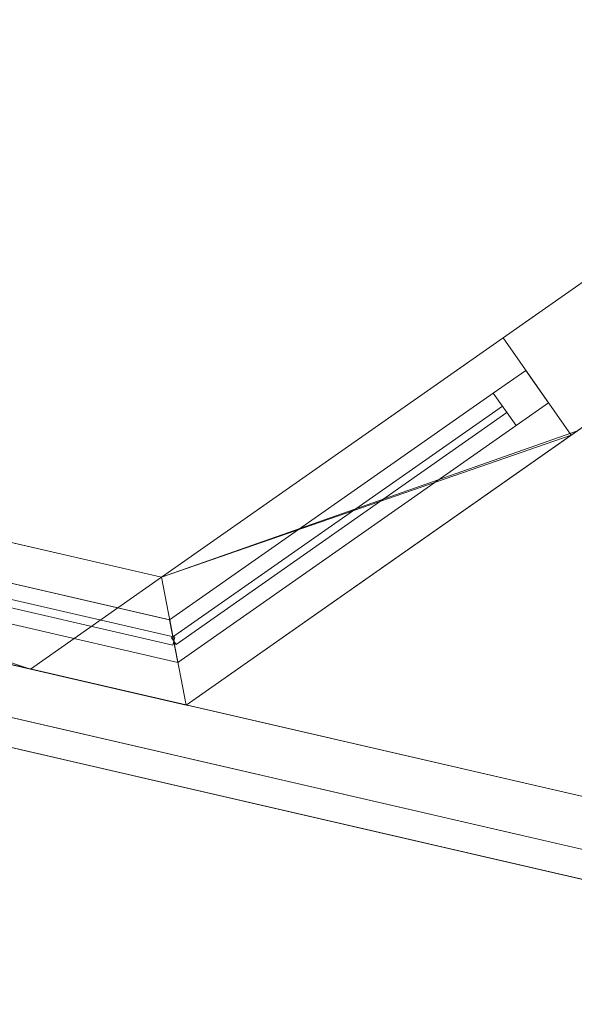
# Model space of a CAD drawing. Header units: millimetres. Extents: x -430348 to -225823, y -86243 to 5084.
# Tile 729 of 1056: x -342963 to -342263, y -65597 to -64355. Entities that reach past the tile are written whole.
import ezdxf

# ---------------------------------------------------------------- set-up
doc = ezdxf.new("R2010")
doc.units = ezdxf.units.MM
for name, color, linetype, lineweight in [('A-GLAZ-CURT', 52, 'Continuous', 9), ('A-GLAZ-CWMG', 51, 'Continuous', 9), ('A-ROOF', 132, 'Continuous', 9), ('A-WALL', 113, 'Continuous', 9)]:
    doc.layers.add(name, color=color, linetype=linetype, lineweight=lineweight)

# ---------------------------------------------------------------- blocks, each defined once
blk = doc.blocks.new('System Panel - Glazed-1638142-_3D_ Copy 1')
at = {"layer": 'A-GLAZ-CURT', "transparency": 33554471}
mesh = blk.add_polyface(dxfattribs=at)
corners = [(-255, 5), (-255, 5, 575), (255, 5, 575), (255, 5)]
mesh.append_faces([[corners[k] for k in face] for face in [(2, 3, 0, 1)]])
mesh = blk.add_polyface(dxfattribs=at)
corners = [(255, -5), (-255, -5), (-255, 5), (255, 5)]
mesh.append_faces([[corners[k] for k in face] for face in [(3, 0, 1, 2)]])
mesh = blk.add_polyface(dxfattribs=at)
corners = [(-255, -5, 575), (255, -5, 575), (255, 5, 575), (-255, 5, 575)]
mesh.append_faces([[corners[k] for k in face] for face in [(3, 0, 1, 2)]])
mesh = blk.add_polyface(dxfattribs=at)
corners = [(-255, -5), (-255, -5, 575), (-255, 5, 575), (-255, 5)]
mesh.append_faces([[corners[k] for k in face] for face in [(0, 1, 2, 3)]])
mesh = blk.add_polyface(dxfattribs=at)
corners = [(255, -5, 575), (255, -5), (255, 5), (255, 5, 575)]
mesh.append_faces([[corners[k] for k in face] for face in [(0, 1, 2, 3)]])
mesh = blk.add_polyface(dxfattribs=at)
corners = [(-255, -5), (255, -5), (255, -5, 575), (-255, -5, 575)]
mesh.append_faces([[corners[k] for k in face] for face in [(2, 3, 0, 1)]])
blk = doc.blocks.new('Rectangular Mullion - 50mm x 50mm-1638629-_3D_ Copy 1')
at = {"layer": 'A-GLAZ-CWMG'}
mesh = blk.add_polyface(dxfattribs=at)
corners = [(0, 25, -841.2), (0, -25, -841.2), (-50, -25, -841.2), (-50, 25, -841.2)]
mesh.append_faces([[corners[k] for k in face] for face in [(0, 1, 2, 3)]])
mesh = blk.add_polyface(dxfattribs=at)
corners = [(-50, 25, 11.1), (0, 25, 11.1), (0, 25, -841.2), (-50, 25, -841.2)]
mesh.append_faces([[corners[k] for k in face] for face in [(0, 1, 2, 3)]])
mesh = blk.add_polyface(dxfattribs=at)
corners = [(-50, -25, -11.1), (-50, 25, 11.1), (-50, 25, -841.2), (-50, -25, -841.2)]
mesh.append_faces([[corners[k] for k in face] for face in [(0, 1, 2, 3)]])
mesh = blk.add_polyface(dxfattribs=at)
corners = [(0, 25, 11.1), (-50, 25, 11.1), (-50, -25, -11.1), (0, -25, -11.1)]
mesh.append_faces([[corners[k] for k in face] for face in [(3, 0, 1, 2)]])
mesh = blk.add_polyface(dxfattribs=at)
corners = [(0, 25, 11.1), (0, -25, -11.1), (0, -25, -841.2), (0, 25, -841.2)]
mesh.append_faces([[corners[k] for k in face] for face in [(3, 0, 1, 2)]])
mesh = blk.add_polyface(dxfattribs=at)
corners = [(0, -25, -11.1), (-50, -25, -11.1), (-50, -25, -841.2), (0, -25, -841.2)]
mesh.append_faces([[corners[k] for k in face] for face in [(0, 1, 2, 3)]])
blk = doc.blocks.new('Rectangular Mullion - 50mm x 50mm-1638630-_3D_ Copy 1')
at = {"layer": 'A-GLAZ-CWMG'}
mesh = blk.add_polyface(dxfattribs=at)
corners = [(0, 25), (-50, 25), (-50, -25), (0, -25)]
mesh.append_faces([[corners[k] for k in face] for face in [(2, 3, 0, 1)]])
mesh = blk.add_polyface(dxfattribs=at)
corners = [(-50, 25), (0, 25), (0, 25, -521.1), (-50, 25, -521.1)]
mesh.append_faces([[corners[k] for k in face] for face in [(3, 0, 1, 2)]])
mesh = blk.add_polyface(dxfattribs=at)
corners = [(-50, -25), (-50, 25), (-50, 25, -521.1), (-50, -25, -498.9)]
mesh.append_faces([[corners[k] for k in face] for face in [(3, 0, 1, 2)]])
mesh = blk.add_polyface(dxfattribs=at)
corners = [(0, 25, -521.1), (0, -25, -498.9), (-50, -25, -498.9), (-50, 25, -521.1)]
mesh.append_faces([[corners[k] for k in face] for face in [(3, 0, 1, 2)]])
mesh = blk.add_polyface(dxfattribs=at)
corners = [(0, 25), (0, -25), (0, -25, -498.9), (0, 25, -521.1)]
mesh.append_faces([[corners[k] for k in face] for face in [(0, 1, 2, 3)]])
mesh = blk.add_polyface(dxfattribs=at)
corners = [(0, -25), (-50, -25), (-50, -25, -498.9), (0, -25, -498.9)]
mesh.append_faces([[corners[k] for k in face] for face in [(3, 0, 1, 2)]])
blk = doc.blocks.new('Rectangular Mullion - 50mm x 50mm-386278-_3D_ Copy 1')
at = {"layer": 'A-GLAZ-CWMG'}
mesh = blk.add_polyface(dxfattribs=at)
corners = [(0, 25), (-50, 25), (-50, -25), (0, -25)]
mesh.append_faces([[corners[k] for k in face] for face in [(2, 3, 0, 1)]])
mesh = blk.add_polyface(dxfattribs=at)
corners = [(-50, 25), (0, 25), (0, 25, -650), (-50, 25, -650)]
mesh.append_faces([[corners[k] for k in face] for face in [(3, 0, 1, 2)]])
mesh = blk.add_polyface(dxfattribs=at)
corners = [(-50, -25), (-50, 25), (-50, 25, -650), (-50, -25, -650)]
mesh.append_faces([[corners[k] for k in face] for face in [(3, 0, 1, 2)]])
mesh = blk.add_polyface(dxfattribs=at)
corners = [(0, 25), (0, -25), (0, -25, -650), (0, 25, -650)]
mesh.append_faces([[corners[k] for k in face] for face in [(3, 0, 1, 2)]])
mesh = blk.add_polyface(dxfattribs=at)
corners = [(0, -25), (-50, -25), (-50, -25, -650), (0, -25, -650)]
mesh.append_faces([[corners[k] for k in face] for face in [(3, 0, 1, 2)]])
blk = doc.blocks.new('Rectangular Mullion - 50mm x 50mm-1638636-_3D_ Copy 1')
at = {"layer": 'A-GLAZ-CWMG'}
mesh = blk.add_polyface(dxfattribs=at)
corners = [(0, 25, -510), (0, -25, -510), (-50, -25, -510), (-50, 25, -510)]
mesh.append_faces([[corners[k] for k in face] for face in [(0, 1, 2, 3)]])
mesh = blk.add_polyface(dxfattribs=at)
corners = [(-50, 25, 11.1), (0, 25, 11.1), (0, 25, -510), (-50, 25, -510)]
mesh.append_faces([[corners[k] for k in face] for face in [(3, 0, 1, 2)]])
mesh = blk.add_polyface(dxfattribs=at)
corners = [(-50, -25, -11.1), (-50, 25, 11.1), (-50, 25, -510), (-50, -25, -510)]
mesh.append_faces([[corners[k] for k in face] for face in [(0, 1, 2, 3)]])
mesh = blk.add_polyface(dxfattribs=at)
corners = [(0, 25, 11.1), (-50, 25, 11.1), (-50, -25, -11.1), (0, -25, -11.1)]
mesh.append_faces([[corners[k] for k in face] for face in [(3, 0, 1, 2)]])
mesh = blk.add_polyface(dxfattribs=at)
corners = [(0, 25, 11.1), (0, -25, -11.1), (0, -25, -510), (0, 25, -510)]
mesh.append_faces([[corners[k] for k in face] for face in [(3, 0, 1, 2)]])
mesh = blk.add_polyface(dxfattribs=at)
corners = [(0, -25, -11.1), (-50, -25, -11.1), (-50, -25, -510), (0, -25, -510)]
mesh.append_faces([[corners[k] for k in face] for face in [(3, 0, 1, 2)]])
blk = doc.blocks.new('System Panel - Glazed-1638141-_3D_ Copy 1')
at = {"layer": 'A-GLAZ-CURT', "transparency": 33554471}
mesh = blk.add_polyface(dxfattribs=at)
corners = [(-420.6, 5), (-420.6, 5, 575), (420.6, 5, 575), (420.6, 5)]
mesh.append_faces([[corners[k] for k in face] for face in [(1, 2, 3, 0)]])
mesh = blk.add_polyface(dxfattribs=at)
corners = [(420.6, -5), (-420.6, -5), (-420.6, 5), (420.6, 5)]
mesh.append_faces([[corners[k] for k in face] for face in [(0, 1, 2, 3)]])
mesh = blk.add_polyface(dxfattribs=at)
corners = [(-420.6, -5, 575), (420.6, -5, 575), (420.6, 5, 575), (-420.6, 5, 575)]
mesh.append_faces([[corners[k] for k in face] for face in [(0, 1, 2, 3)]])
mesh = blk.add_polyface(dxfattribs=at)
corners = [(-420.6, -5), (-420.6, -5, 575), (-420.6, 5, 575), (-420.6, 5)]
mesh.append_faces([[corners[k] for k in face] for face in [(0, 1, 2, 3)]])
mesh = blk.add_polyface(dxfattribs=at)
corners = [(420.6, -5, 575), (420.6, -5), (420.6, 5), (420.6, 5, 575)]
mesh.append_faces([[corners[k] for k in face] for face in [(0, 1, 2, 3)]])
mesh = blk.add_polyface(dxfattribs=at)
corners = [(-420.6, -5), (420.6, -5), (420.6, -5, 575), (-420.6, -5, 575)]
mesh.append_faces([[corners[k] for k in face] for face in [(3, 0, 1, 2)]])
blk = doc.blocks.new('Rectangular Mullion - 50mm x 50mm-1638635-_3D_ Copy 1')
at = {"layer": 'A-GLAZ-CWMG'}
mesh = blk.add_polyface(dxfattribs=at)
corners = [(0, 25), (-50, 25), (-50, -25), (0, -25)]
mesh.append_faces([[corners[k] for k in face] for face in [(2, 3, 0, 1)]])
mesh = blk.add_polyface(dxfattribs=at)
corners = [(-50, 25), (0, 25), (0, 25, -852.3), (-50, 25, -852.3)]
mesh.append_faces([[corners[k] for k in face] for face in [(0, 1, 2, 3)]])
mesh = blk.add_polyface(dxfattribs=at)
corners = [(-50, -25), (-50, 25), (-50, 25, -852.3), (-50, -25, -830)]
mesh.append_faces([[corners[k] for k in face] for face in [(3, 0, 1, 2)]])
mesh = blk.add_polyface(dxfattribs=at)
corners = [(0, 25, -852.3), (0, -25, -830), (-50, -25, -830), (-50, 25, -852.3)]
mesh.append_faces([[corners[k] for k in face] for face in [(3, 0, 1, 2)]])
mesh = blk.add_polyface(dxfattribs=at)
corners = [(0, 25), (0, -25), (0, -25, -830), (0, 25, -852.3)]
mesh.append_faces([[corners[k] for k in face] for face in [(0, 1, 2, 3)]])
mesh = blk.add_polyface(dxfattribs=at)
corners = [(0, -25), (-50, -25), (-50, -25, -830), (0, -25, -830)]
mesh.append_faces([[corners[k] for k in face] for face in [(0, 1, 2, 3)]])
blk = doc.blocks.new('Rectangular Mullion - 50mm x 50mm-430069-_3D_ Copy 1')
at = {"layer": 'A-GLAZ-CWMG'}
mesh = blk.add_polyface(dxfattribs=at)
corners = [(0, 25, -650), (0, -25, -650), (-50, -25, -650), (-50, 25, -650)]
mesh.append_faces([[corners[k] for k in face] for face in [(0, 1, 2, 3)]])
mesh = blk.add_polyface(dxfattribs=at)
corners = [(-50, 25), (0, 25), (0, 25, -650), (-50, 25, -650)]
mesh.append_faces([[corners[k] for k in face] for face in [(0, 1, 2, 3)]])
mesh = blk.add_polyface(dxfattribs=at)
corners = [(-50, -25), (-50, 25), (-50, 25, -650), (-50, -25, -650)]
mesh.append_faces([[corners[k] for k in face] for face in [(0, 1, 2, 3)]])
mesh = blk.add_polyface(dxfattribs=at)
corners = [(0, 25), (0, -25), (0, -25, -650), (0, 25, -650)]
mesh.append_faces([[corners[k] for k in face] for face in [(0, 1, 2, 3)]])
mesh = blk.add_polyface(dxfattribs=at)
corners = [(0, -25), (-50, -25), (-50, -25, -650), (0, -25, -650)]
mesh.append_faces([[corners[k] for k in face] for face in [(0, 1, 2, 3)]])
blk = doc.blocks.new('Rectangular Mullion - 50mm x 50mm-1638639-_3D_ Copy 1')
at = {"layer": 'A-GLAZ-CWMG'}
mesh = blk.add_polyface(dxfattribs=at)
corners = [(25, 25, -841.2), (25, -25, -841.2), (-25, -25, -841.2), (-25, 25, -841.2)]
mesh.append_faces([[corners[k] for k in face] for face in [(0, 1, 2, 3)]])
mesh = blk.add_polyface(dxfattribs=at)
corners = [(-25, 25, 11.1), (25, 25, 11.1), (25, 25, -841.2), (-25, 25, -841.2)]
mesh.append_faces([[corners[k] for k in face] for face in [(0, 1, 2, 3)]])
mesh = blk.add_polyface(dxfattribs=at)
corners = [(-25, -25, -11.1), (-25, 25, 11.1), (-25, 25, -841.2), (-25, -25, -841.2)]
mesh.append_faces([[corners[k] for k in face] for face in [(0, 1, 2, 3)]])
mesh = blk.add_polyface(dxfattribs=at)
corners = [(25, 25, 11.1), (-25, 25, 11.1), (-25, -25, -11.1), (25, -25, -11.1)]
mesh.append_faces([[corners[k] for k in face] for face in [(3, 0, 1, 2)]])
mesh = blk.add_polyface(dxfattribs=at)
corners = [(25, 25, 11.1), (25, -25, -11.1), (25, -25, -841.2), (25, 25, -841.2)]
mesh.append_faces([[corners[k] for k in face] for face in [(3, 0, 1, 2)]])
mesh = blk.add_polyface(dxfattribs=at)
corners = [(25, -25, -11.1), (-25, -25, -11.1), (-25, -25, -841.2), (25, -25, -841.2)]
mesh.append_faces([[corners[k] for k in face] for face in [(0, 1, 2, 3)]])
blk = doc.blocks.new('Rectangular Mullion - 50mm x 50mm-1638640-_3D_ Copy 1')
at = {"layer": 'A-GLAZ-CWMG'}
mesh = blk.add_polyface(dxfattribs=at)
corners = [(25, 25), (-25, 25), (-25, -25), (25, -25)]
mesh.append_faces([[corners[k] for k in face] for face in [(2, 3, 0, 1)]])
mesh = blk.add_polyface(dxfattribs=at)
corners = [(-25, 25), (25, 25), (25, 25, -521.1), (-25, 25, -521.1)]
mesh.append_faces([[corners[k] for k in face] for face in [(3, 0, 1, 2)]])
mesh = blk.add_polyface(dxfattribs=at)
corners = [(-25, -25), (-25, 25), (-25, 25, -521.1), (-25, -25, -498.9)]
mesh.append_faces([[corners[k] for k in face] for face in [(3, 0, 1, 2)]])
mesh = blk.add_polyface(dxfattribs=at)
corners = [(25, 25, -521.1), (25, -25, -498.9), (-25, -25, -498.9), (-25, 25, -521.1)]
mesh.append_faces([[corners[k] for k in face] for face in [(2, 3, 0, 1)]])
mesh = blk.add_polyface(dxfattribs=at)
corners = [(25, 25), (25, -25), (25, -25, -498.9), (25, 25, -521.1)]
mesh.append_faces([[corners[k] for k in face] for face in [(0, 1, 2, 3)]])
mesh = blk.add_polyface(dxfattribs=at)
corners = [(25, -25), (-25, -25), (-25, -25, -498.9), (25, -25, -498.9)]
mesh.append_faces([[corners[k] for k in face] for face in [(3, 0, 1, 2)]])
blk = doc.blocks.new('System Panel - Glazed-1638144-_3D_ Copy 1')
at = {"layer": 'A-GLAZ-CURT', "transparency": 33554471}
mesh = blk.add_polyface(dxfattribs=at)
corners = [(-255, 5), (-255, 5, 595), (255, 5, 595), (255, 5)]
mesh.append_faces([[corners[k] for k in face] for face in [(2, 3, 0, 1)]])
mesh = blk.add_polyface(dxfattribs=at)
corners = [(255, -5), (-255, -5), (-255, 5), (255, 5)]
mesh.append_faces([[corners[k] for k in face] for face in [(3, 0, 1, 2)]])
mesh = blk.add_polyface(dxfattribs=at)
corners = [(-255, -5, 595), (255, -5, 595), (255, 5, 595), (-255, 5, 595)]
mesh.append_faces([[corners[k] for k in face] for face in [(3, 0, 1, 2)]])
mesh = blk.add_polyface(dxfattribs=at)
corners = [(-255, -5), (-255, -5, 595), (-255, 5, 595), (-255, 5)]
mesh.append_faces([[corners[k] for k in face] for face in [(0, 1, 2, 3)]])
mesh = blk.add_polyface(dxfattribs=at)
corners = [(255, -5, 595), (255, -5), (255, 5), (255, 5, 595)]
mesh.append_faces([[corners[k] for k in face] for face in [(0, 1, 2, 3)]])
mesh = blk.add_polyface(dxfattribs=at)
corners = [(-255, -5), (255, -5), (255, -5, 595), (-255, -5, 595)]
mesh.append_faces([[corners[k] for k in face] for face in [(2, 3, 0, 1)]])
blk = doc.blocks.new('Rectangular Mullion - 50mm x 50mm-543947-_3D_ Copy 1')
at = {"layer": 'A-GLAZ-CWMG'}
mesh = blk.add_polyface(dxfattribs=at)
corners = [(0, 25), (-50, 25), (-50, -25), (0, -25)]
mesh.append_faces([[corners[k] for k in face] for face in [(3, 0, 1, 2)]])
mesh = blk.add_polyface(dxfattribs=at)
corners = [(-50, 25), (0, 25), (0, 25, -670), (-50, 25, -670)]
mesh.append_faces([[corners[k] for k in face] for face in [(0, 1, 2, 3)]])
mesh = blk.add_polyface(dxfattribs=at)
corners = [(-50, -25), (-50, 25), (-50, 25, -670), (-50, -25, -670)]
mesh.append_faces([[corners[k] for k in face] for face in [(0, 1, 2, 3)]])
mesh = blk.add_polyface(dxfattribs=at)
corners = [(0, 25), (0, -25), (0, -25, -670), (0, 25, -670)]
mesh.append_faces([[corners[k] for k in face] for face in [(0, 1, 2, 3)]])
mesh = blk.add_polyface(dxfattribs=at)
corners = [(0, -25), (-50, -25), (-50, -25, -670), (0, -25, -670)]
mesh.append_faces([[corners[k] for k in face] for face in [(0, 1, 2, 3)]])
blk = doc.blocks.new('System Panel - Glazed-1638143-_3D_ Copy 1')
at = {"layer": 'A-GLAZ-CURT', "transparency": 33554471}
mesh = blk.add_polyface(dxfattribs=at)
corners = [(-420.6, 5), (-420.6, 5, 595), (420.6, 5, 595), (420.6, 5)]
mesh.append_faces([[corners[k] for k in face] for face in [(1, 2, 3, 0)]])
mesh = blk.add_polyface(dxfattribs=at)
corners = [(420.6, -5), (-420.6, -5), (-420.6, 5), (420.6, 5)]
mesh.append_faces([[corners[k] for k in face] for face in [(0, 1, 2, 3)]])
mesh = blk.add_polyface(dxfattribs=at)
corners = [(-420.6, -5, 595), (420.6, -5, 595), (420.6, 5, 595), (-420.6, 5, 595)]
mesh.append_faces([[corners[k] for k in face] for face in [(0, 1, 2, 3)]])
mesh = blk.add_polyface(dxfattribs=at)
corners = [(-420.6, -5), (-420.6, -5, 595), (-420.6, 5, 595), (-420.6, 5)]
mesh.append_faces([[corners[k] for k in face] for face in [(0, 1, 2, 3)]])
mesh = blk.add_polyface(dxfattribs=at)
corners = [(420.6, -5, 595), (420.6, -5), (420.6, 5), (420.6, 5, 595)]
mesh.append_faces([[corners[k] for k in face] for face in [(0, 1, 2, 3)]])
mesh = blk.add_polyface(dxfattribs=at)
corners = [(-420.6, -5), (420.6, -5), (420.6, -5, 595), (-420.6, -5, 595)]
mesh.append_faces([[corners[k] for k in face] for face in [(3, 0, 1, 2)]])
blk = doc.blocks.new('Rectangular Mullion - 50mm x 50mm-543955-_3D_ Copy 1')
at = {"layer": 'A-GLAZ-CWMG'}
mesh = blk.add_polyface(dxfattribs=at)
corners = [(0, 25, -670), (0, -25, -670), (-50, -25, -670), (-50, 25, -670)]
mesh.append_faces([[corners[k] for k in face] for face in [(3, 0, 1, 2)]])
mesh = blk.add_polyface(dxfattribs=at)
corners = [(-50, 25), (0, 25), (0, 25, -670), (-50, 25, -670)]
mesh.append_faces([[corners[k] for k in face] for face in [(0, 1, 2, 3)]])
mesh = blk.add_polyface(dxfattribs=at)
corners = [(-50, -25), (-50, 25), (-50, 25, -670), (-50, -25, -670)]
mesh.append_faces([[corners[k] for k in face] for face in [(0, 1, 2, 3)]])
mesh = blk.add_polyface(dxfattribs=at)
corners = [(0, 25), (0, -25), (0, -25, -670), (0, 25, -670)]
mesh.append_faces([[corners[k] for k in face] for face in [(0, 1, 2, 3)]])
mesh = blk.add_polyface(dxfattribs=at)
corners = [(0, -25), (-50, -25), (-50, -25, -670), (0, -25, -670)]
mesh.append_faces([[corners[k] for k in face] for face in [(0, 1, 2, 3)]])
blk = doc.blocks.new('Walls 241 - Walls 40-558807-_3D_ Copy 1')
at = {"layer": 'A-WALL'}
mesh = blk.add_polyface(dxfattribs=at)
corners = [(-342170.4, -65420.6, 64848.9), (-345005.5, -64766.1, 64848.9), (-344990.9, -64702.7, 64848.9), (-342155.7, -65357.3, 64848.9)]
mesh.append_faces([[corners[k] for k in face] for face in [(0, 1, 2, 3)]])
mesh = blk.add_polyface(dxfattribs=at)
corners = [(-344990.9, -64702.7, 64848.9), (-343572.8, -65030.1, 66018.2), (-342155.7, -65357.3, 64848.9)]
mesh.append_faces([[corners[k] for k in face] for face in [(2, 0, 1)]])
mesh = blk.add_polyface(dxfattribs=at)
corners = [(-345005.5, -64766.1, 64848.9), (-342170.4, -65420.6, 64848.9), (-343587.4, -65093.5, 66018.2)]
mesh.append_faces([[corners[k] for k in face] for face in [(0, 1, 2)]])
mesh = blk.add_polyface(dxfattribs=at)
corners = [(-343587.4, -65093.5, 66018.2), (-342170.4, -65420.6, 64848.9), (-342155.7, -65357.3, 64848.9), (-343572.8, -65030.1, 66018.2)]
mesh.append_faces([[corners[k] for k in face] for face in [(3, 0, 1, 2)]])

msp = doc.modelspace()

# ---------------------------------------------------------------- block references
at = {"layer": 'A-GLAZ-CURT', "transparency": 33554471}
for name, p, rotation in [('System Panel - Glazed-1638142-_3D_ Copy 1', (-342559.8, -64992.5, 63198.9), 35.0000000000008), ('System Panel - Glazed-1638142-_3D_ Copy 1', (-342559.8, -64992.5, 63823.9), 35.0000000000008), ('System Panel - Glazed-1638144-_3D_ Copy 1', (-342559.8, -64992.5, 60693.9), 35.0000000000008), ('System Panel - Glazed-1638144-_3D_ Copy 1', (-342559.8, -64992.5, 61338.9), 35.0000000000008), ('System Panel - Glazed-1638141-_3D_ Copy 1', (-343178.5, -65044.2, 63198.9), 346.9999999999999), ('System Panel - Glazed-1638141-_3D_ Copy 1', (-343178.5, -65044.2, 63823.9), 346.9999999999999), ('System Panel - Glazed-1638143-_3D_ Copy 1', (-343178.5, -65044.2, 60693.9), 346.9999999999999), ('System Panel - Glazed-1638143-_3D_ Copy 1', (-343178.5, -65044.2, 61338.9), 346.9999999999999)]:
    msp.add_blockref(name, p, dxfattribs=dict(at, rotation=rotation))
at = {"layer": 'A-GLAZ-CWMG', "extrusion": (0, 0, -1), "rotation": 144.9999999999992}
for name, p in [('Rectangular Mullion - 50mm x 50mm-386278-_3D_ Copy 1', (342310, -64817.6, -63148.9)), ('Rectangular Mullion - 50mm x 50mm-430069-_3D_ Copy 1', (342310, -64817.6, -63798.9)), ('Rectangular Mullion - 50mm x 50mm-543947-_3D_ Copy 1', (342310, -64817.6, -60643.9)), ('Rectangular Mullion - 50mm x 50mm-543955-_3D_ Copy 1', (342310, -64817.6, -61313.9))]:
    msp.add_blockref(name, p, dxfattribs=at)
at = {"layer": 'A-GLAZ-CWMG', "extrusion": (-0.819152, -0.573576, 0), "rotation": 270}
for p in [(-143245.5, 63148.9, 318141.8), (-143245.5, 60643.9, 318141.8)]:
    msp.add_blockref('Rectangular Mullion - 50mm x 50mm-1638636-_3D_ Copy 1', p, dxfattribs=at)
at = {"layer": 'A-GLAZ-CWMG', "extrusion": (0.819152, 0.573576, 0), "rotation": 90}
for name, p in [('Rectangular Mullion - 50mm x 50mm-1638630-_3D_ Copy 1', (143245.5, 64448.9, -317631.8)), ('Rectangular Mullion - 50mm x 50mm-1638640-_3D_ Copy 1', (143245.5, 63798.9, -317631.8)), ('Rectangular Mullion - 50mm x 50mm-1638630-_3D_ Copy 1', (143245.5, 61983.9, -317631.8)), ('Rectangular Mullion - 50mm x 50mm-1638640-_3D_ Copy 1', (143245.5, 61313.9, -317631.8))]:
    msp.add_blockref(name, p, dxfattribs=at)
at = {"layer": 'A-GLAZ-CWMG', "extrusion": (0.97437, -0.224951, 0), "rotation": 90}
for name, p in [('Rectangular Mullion - 50mm x 50mm-1638629-_3D_ Copy 1', (-140575.5, 64448.9, -319330.5)), ('Rectangular Mullion - 50mm x 50mm-1638639-_3D_ Copy 1', (-140575.5, 63798.9, -319330.5)), ('Rectangular Mullion - 50mm x 50mm-1638629-_3D_ Copy 1', (-140575.5, 61983.9, -319330.5)), ('Rectangular Mullion - 50mm x 50mm-1638639-_3D_ Copy 1', (-140575.5, 61313.9, -319330.5))]:
    msp.add_blockref(name, p, dxfattribs=at)
at = {"layer": 'A-GLAZ-CWMG', "extrusion": (-0.97437, 0.224951, 0), "rotation": 270}
for p in [(140575.5, 63148.9, 320171.7), (140575.5, 60643.9, 320171.7)]:
    msp.add_blockref('Rectangular Mullion - 50mm x 50mm-1638635-_3D_ Copy 1', p, dxfattribs=at)
at = {"layer": 'A-WALL'}
msp.add_blockref('Walls 241 - Walls 40-558807-_3D_ Copy 1', (0, 0), dxfattribs=at)

# ---------------------------------------------------------------- meshes
at = {"layer": 'A-ROOF'}
mesh = msp.add_polyface(dxfattribs=at)
corners = [(-333679.3, -67131.4, 64510), (-333787.9, -67106.3, 64510), (-335095.5, -64675.5, 65989.7), (-337337.2, -66286.9, 64510), (-337344.3, -66285.3, 64510), (-341698.3, -65280.1, 64510), (-341704.9, -65278.5, 64510), (-343057.1, -62796.3, 66018.2), (-345361.9, -64434.3, 64510), (-345595.8, -64380.3, 64510), (-347012.5, -61860.2, 66034.2), (-349390.6, -63504.2, 64510), (-349395.8, -63503, 64510), (-351315.3, -63059.8, 64510), (-347357.6, -60586.7, 66863.9), (-332936.9, -63916, 66863.9)]
mesh.append_faces([[corners[k] for k in face] for face in [(15, 7, 14)]], dxfattribs={"vtx0": -1, "vtx1": -1})
mesh.append_faces([[corners[k] for k in face] for face in [(10, 14, 7, 9)]], dxfattribs={"vtx0": -1, "vtx1": -1, "vtx2": -1})
mesh.append_faces([[corners[k] for k in face] for face in [(2, 5, 7, 15)]], dxfattribs={"vtx0": -1, "vtx1": -1, "vtx2": -1, "vtx3": -1})
mesh.append_faces([[corners[k] for k in face] for face in [(10, 11, 12), (7, 8, 9), (0, 1, 2, 15), (5, 6, 7)]], dxfattribs={"vtx2": -1})
mesh.append_faces([[corners[k] for k in face] for face in [(12, 13, 14, 10)]], dxfattribs={"vtx2": -1, "vtx3": -1})
mesh.append_faces([[corners[k] for k in face] for face in [(2, 3, 4, 5)]], dxfattribs={"vtx3": -1})
mesh = msp.add_polyface(dxfattribs=at)
corners = [(-333679.3, -67131.4, 64632.8), (-332936.9, -63916, 66986.7), (-347357.6, -60586.7, 66986.7), (-351315.3, -63059.8, 64632.8), (-349395.8, -63503, 64632.8), (-347011.2, -61854.5, 66161.2), (-345590.6, -64381.5, 64632.8), (-345368.5, -64432.7, 64632.8), (-343055.3, -62788.8, 66146.5), (-341698.3, -65280.1, 64632.8), (-337344.3, -66285.3, 64632.8), (-335093.6, -64667.3, 66118.5), (-333780.7, -67108, 64632.8)]
mesh.append_faces([[corners[k] for k in face] for face in [(8, 2, 5, 6)]], dxfattribs={"vtx0": -1, "vtx1": -1, "vtx3": -1})
mesh.append_faces([[corners[k] for k in face] for face in [(8, 1, 2)]], dxfattribs={"vtx0": -1, "vtx2": -1})
mesh.append_faces([[corners[k] for k in face] for face in [(7, 8, 6)]], dxfattribs={"vtx1": -1})
mesh.append_faces([[corners[k] for k in face] for face in [(8, 9, 11, 1)]], dxfattribs={"vtx1": -1, "vtx2": -1, "vtx3": -1})
mesh.append_faces([[corners[k] for k in face] for face in [(9, 10, 11)]], dxfattribs={"vtx2": -1})
mesh.append_faces([[corners[k] for k in face] for face in [(2, 3, 4, 5), (11, 12, 0, 1)]], dxfattribs={"vtx3": -1})
mesh = msp.add_polyface(dxfattribs=at)
corners = [(-341761.3, -65552.9, 64632.8), (-341698.3, -65280.1, 64632.8), (-343055.3, -62788.8, 66146.5), (-343595.7, -65129.4, 66146.5)]
mesh.append_faces([[corners[k] for k in face] for face in [(3, 0, 1, 2)]])
mesh = msp.add_polyface(dxfattribs=at)
corners = [(-341704.9, -65278.5, 64510), (-341767.9, -65551.4, 64510), (-343595.7, -65129.4, 66018.2), (-343057.1, -62796.3, 66018.2)]
mesh.append_faces([[corners[k] for k in face] for face in [(0, 1, 2, 3)]])
mesh = msp.add_polyface(dxfattribs=at)
corners = [(-341761.3, -65552.9, 64632.8), (-343595.7, -65129.4, 66146.5), (-345424.9, -64707.1, 64638.3), (-345424.9, -64707.1, 64510), (-343595.7, -65129.4, 66018.2), (-341767.9, -65551.4, 64510), (-341761.3, -65552.9, 64510)]
mesh.append_faces([[corners[k] for k in face] for face in [(0, 1, 4, 5)]], dxfattribs={"vtx1": -1, "vtx3": -1})
mesh.append_faces([[corners[k] for k in face] for face in [(2, 3, 4, 1), (5, 6, 0)]], dxfattribs={"vtx2": -1})
at = {"layer": 'A-WALL'}
mesh = msp.add_polyface(dxfattribs=at)
corners = [(-342125.1, -64596.6, 59055.2), (-342784.4, -65058.2, 59055.2), (-342949.7, -65174, 59055.2), (-342949.7, -65174, 60643.9), (-342784.4, -65058.2, 60643.9), (-342353, -64756.2, 60643.9), (-342353, -64756.2, 61983.9), (-342784.4, -65058.2, 61983.9), (-342949.7, -65174, 61983.9), (-342949.7, -65174, 63148.9), (-342784.4, -65058.2, 63148.9), (-342353, -64756.2, 63148.9), (-342353, -64756.2, 64448.9), (-342784.4, -65058.2, 64448.9), (-342949.7, -65174, 64448.9), (-342949.7, -65174, 65504.1), (-342784.4, -65058.2, 65395.5), (-342125.1, -64596.6, 64962.5)]
mesh.append_faces([[corners[k] for k in face] for face in [(10, 7, 8, 9), (16, 13, 14, 15)]], dxfattribs={"vtx0": -1})
mesh.append_faces([[corners[k] for k in face] for face in [(0, 5, 6, 17), (1, 4, 5, 0)]], dxfattribs={"vtx0": -1, "vtx2": -1})
mesh.append_faces([[corners[k] for k in face] for face in [(11, 12, 17, 6)]], dxfattribs={"vtx1": -1, "vtx2": -1, "vtx3": -1})
mesh.append_faces([[corners[k] for k in face] for face in [(16, 17, 12, 13), (10, 11, 6, 7)]], dxfattribs={"vtx1": -1, "vtx3": -1})
mesh.append_faces([[corners[k] for k in face] for face in [(1, 2, 3, 4)]], dxfattribs={"vtx3": -1})
mesh = msp.add_polyface(dxfattribs=at)
corners = [(-341928.5, -64642, 59055.2), (-342259.1, -64873.5, 59055.2), (-342753.1, -65219.4, 59055.2), (-342949.7, -65174, 59055.2), (-342784.4, -65058.2, 59055.2), (-342125.1, -64596.6, 59055.2)]
mesh.append_faces([[corners[k] for k in face] for face in [(4, 1, 2, 3)]], dxfattribs={"vtx0": -1})
mesh.append_faces([[corners[k] for k in face] for face in [(5, 0, 1, 4)]], dxfattribs={"vtx2": -1})
mesh = msp.add_polyface(dxfattribs=at)
corners = [(-342125.1, -64596.6, 64962.5), (-342784.4, -65058.2, 65395.5), (-342949.7, -65174, 65504.1), (-342753.1, -65219.4, 65341.8), (-342259.1, -64873.5, 65017.4), (-342017.6, -64704.4, 64858.8), (-342069.4, -64609.5, 64916.5)]
mesh.append_faces([[corners[k] for k in face] for face in [(0, 1, 4, 5)]], dxfattribs={"vtx1": -1, "vtx3": -1})
mesh.append_faces([[corners[k] for k in face] for face in [(5, 6, 0)]], dxfattribs={"vtx2": -1})
mesh.append_faces([[corners[k] for k in face] for face in [(1, 2, 3, 4)]], dxfattribs={"vtx3": -1})
mesh = msp.add_polyface(dxfattribs=at)
corners = [(-342784.4, -65058.2, 59055.2), (-344407.2, -64683.5, 59055.2), (-344603.9, -64638.1, 59055.2), (-344603.9, -64638.1, 60643.9), (-344407.2, -64683.5, 60643.9), (-342784.4, -65058.2, 60643.9), (-342784.4, -65058.2, 65395.5), (-342784.4, -65058.2, 64448.9), (-344407.2, -64683.5, 64448.9), (-344603.9, -64638.1, 64448.9), (-344603.9, -64638.1, 65140.2), (-344407.2, -64683.5, 65302.4), (-343539, -64884, 66018.2), (-344603.9, -64638.1, 63148.9), (-344407.2, -64683.5, 63148.9), (-342784.4, -65058.2, 63148.9), (-342784.4, -65058.2, 61983.9), (-344407.2, -64683.5, 61983.9), (-344603.9, -64638.1, 61983.9)]
mesh.append_faces([[corners[k] for k in face] for face in [(1, 4, 5, 0)]], dxfattribs={"vtx0": -1})
mesh.append_faces([[corners[k] for k in face] for face in [(8, 11, 7)]], dxfattribs={"vtx0": -1, "vtx1": -1})
mesh.append_faces([[corners[k] for k in face] for face in [(15, 16, 17, 14), (18, 13, 14, 17)]], dxfattribs={"vtx2": -1})
mesh.append_faces([[corners[k] for k in face] for face in [(1, 2, 3, 4), (11, 12, 6, 7), (8, 9, 10, 11)]], dxfattribs={"vtx3": -1})
mesh = msp.add_polyface(dxfattribs=at)
corners = [(-342949.7, -65174, 59055.2), (-344506, -64814.7, 59055.2), (-344603.9, -64638.1, 59055.2), (-344407.2, -64683.5, 59055.2), (-342784.4, -65058.2, 59055.2)]
mesh.append_faces([[corners[k] for k in face] for face in [(3, 0, 1, 2)]], dxfattribs={"vtx0": -1})
mesh.append_faces([[corners[k] for k in face] for face in [(3, 4, 0)]], dxfattribs={"vtx2": -1})
mesh = msp.add_polyface(dxfattribs=at)
corners = [(-342784.4, -65058.2, 64448.9), (-342949.7, -65174, 64448.9), (-344506, -64814.7, 64448.9), (-344603.9, -64638.1, 64448.9), (-344407.2, -64683.5, 64448.9)]
mesh.append_faces([[corners[k] for k in face] for face in [(4, 1, 2, 3)]], dxfattribs={"vtx0": -1})
mesh.append_faces([[corners[k] for k in face] for face in [(0, 1, 4)]], dxfattribs={"vtx1": -1})
mesh = msp.add_polyface(dxfattribs=at)
corners = [(-342949.7, -65174, 63148.9), (-342784.4, -65058.2, 63148.9), (-344407.2, -64683.5, 63148.9), (-344603.9, -64638.1, 63148.9), (-344506, -64814.7, 63148.9)]
mesh.append_faces([[corners[k] for k in face] for face in [(2, 4, 0, 1)]], dxfattribs={"vtx0": -1})
mesh.append_faces([[corners[k] for k in face] for face in [(3, 4, 2)]], dxfattribs={"vtx1": -1})
mesh = msp.add_polyface(dxfattribs=at)
corners = [(-342784.4, -65058.2, 61983.9), (-342949.7, -65174, 61983.9), (-344506, -64814.7, 61983.9), (-344603.9, -64638.1, 61983.9), (-344407.2, -64683.5, 61983.9)]
mesh.append_faces([[corners[k] for k in face] for face in [(4, 1, 2, 3)]], dxfattribs={"vtx0": -1})
mesh.append_faces([[corners[k] for k in face] for face in [(0, 1, 4)]], dxfattribs={"vtx1": -1})
mesh = msp.add_polyface(dxfattribs=at)
corners = [(-342949.7, -65174, 60643.9), (-342784.4, -65058.2, 60643.9), (-344407.2, -64683.5, 60643.9), (-344603.9, -64638.1, 60643.9), (-344506, -64814.7, 60643.9)]
mesh.append_faces([[corners[k] for k in face] for face in [(2, 4, 0, 1)]], dxfattribs={"vtx0": -1})
mesh.append_faces([[corners[k] for k in face] for face in [(3, 4, 2)]], dxfattribs={"vtx1": -1})
mesh = msp.add_polyface(dxfattribs=at)
corners = [(-342753.1, -65219.4, 59055.2), (-342259.1, -64873.5, 59055.2), (-341928.5, -64642, 59055.2), (-341928.5, -64642, 64916.5), (-342017.6, -64704.4, 64858.8), (-342259.1, -64873.5, 65017.4), (-342753.1, -65219.4, 65341.8), (-342753.1, -65219.4, 64448.9), (-342267, -64879, 64448.9), (-342267, -64879, 63148.9), (-342753.1, -65219.4, 63148.9), (-342753.1, -65219.4, 61983.9), (-342267, -64879, 61983.9), (-342267, -64879, 60643.9), (-342753.1, -65219.4, 60643.9)]
mesh.append_faces([[corners[k] for k in face] for face in [(5, 8, 4)]], dxfattribs={"vtx0": -1, "vtx1": -1})
mesh.append_faces([[corners[k] for k in face] for face in [(12, 3, 9)]], dxfattribs={"vtx0": -1, "vtx1": -1, "vtx2": -1})
mesh.append_faces([[corners[k] for k in face] for face in [(1, 2, 13)]], dxfattribs={"vtx1": -1, "vtx2": -1})
mesh.append_faces([[corners[k] for k in face] for face in [(2, 3, 12, 13), (3, 4, 8, 9)]], dxfattribs={"vtx1": -1, "vtx3": -1})
mesh.append_faces([[corners[k] for k in face] for face in [(10, 11, 12, 9)]], dxfattribs={"vtx2": -1})
mesh.append_faces([[corners[k] for k in face] for face in [(5, 6, 7, 8), (13, 14, 0, 1)]], dxfattribs={"vtx3": -1})
mesh = msp.add_polyface(dxfattribs=at)
corners = [(-342353, -64756.2, 64448.9), (-342267, -64879, 64448.9), (-342753.1, -65219.4, 64448.9), (-342949.7, -65174, 64448.9), (-342784.4, -65058.2, 64448.9)]
mesh.append_faces([[corners[k] for k in face] for face in [(4, 1, 2, 3)]], dxfattribs={"vtx0": -1})
mesh.append_faces([[corners[k] for k in face] for face in [(0, 1, 4)]], dxfattribs={"vtx1": -1})
mesh = msp.add_polyface(dxfattribs=at)
corners = [(-342267, -64879, 63148.9), (-342353, -64756.2, 63148.9), (-342784.4, -65058.2, 63148.9), (-342949.7, -65174, 63148.9), (-342753.1, -65219.4, 63148.9)]
mesh.append_faces([[corners[k] for k in face] for face in [(2, 4, 0, 1)]], dxfattribs={"vtx0": -1})
mesh.append_faces([[corners[k] for k in face] for face in [(3, 4, 2)]], dxfattribs={"vtx1": -1})
mesh = msp.add_polyface(dxfattribs=at)
corners = [(-342353, -64756.2, 61983.9), (-342267, -64879, 61983.9), (-342753.1, -65219.4, 61983.9), (-342949.7, -65174, 61983.9), (-342784.4, -65058.2, 61983.9)]
mesh.append_faces([[corners[k] for k in face] for face in [(4, 1, 2, 3)]], dxfattribs={"vtx0": -1})
mesh.append_faces([[corners[k] for k in face] for face in [(0, 1, 4)]], dxfattribs={"vtx1": -1})
mesh = msp.add_polyface(dxfattribs=at)
corners = [(-342267, -64879, 60643.9), (-342353, -64756.2, 60643.9), (-342784.4, -65058.2, 60643.9), (-342949.7, -65174, 60643.9), (-342753.1, -65219.4, 60643.9)]
mesh.append_faces([[corners[k] for k in face] for face in [(2, 4, 0, 1)]], dxfattribs={"vtx0": -1})
mesh.append_faces([[corners[k] for k in face] for face in [(3, 4, 2)]], dxfattribs={"vtx1": -1})
mesh = msp.add_polyface(dxfattribs=at)
corners = [(-342267, -64879, 64448.9), (-342353, -64756.2, 64448.9), (-342353, -64756.2, 63148.9), (-342267, -64879, 63148.9)]
mesh.append_faces([[corners[k] for k in face] for face in [(0, 1, 2, 3)]])
mesh = msp.add_polyface(dxfattribs=at)
corners = [(-342267, -64879, 61983.9), (-342353, -64756.2, 61983.9), (-342353, -64756.2, 60643.9), (-342267, -64879, 60643.9)]
mesh.append_faces([[corners[k] for k in face] for face in [(0, 1, 2, 3)]])
mesh = msp.add_polyface(dxfattribs=at)
corners = [(-344506, -64814.7, 59055.2), (-342949.7, -65174, 59055.2), (-342949.7, -65174, 60643.9), (-344506, -64814.7, 60643.9), (-342949.7, -65174, 64448.9), (-342949.7, -65174, 65504.1), (-343572.8, -65030.1, 66018.2), (-344506, -64814.7, 65248.7), (-344506, -64814.7, 64448.9), (-342949.7, -65174, 63148.9), (-344506, -64814.7, 63148.9), (-344506, -64814.7, 61983.9), (-342949.7, -65174, 61983.9)]
mesh.append_faces([[corners[k] for k in face] for face in [(2, 3, 0, 1), (9, 10, 11, 12)]])
mesh.append_faces([[corners[k] for k in face] for face in [(7, 8, 4), (5, 6, 7, 4)]], dxfattribs={"vtx2": -1})
mesh = msp.add_polyface(dxfattribs=at)
corners = [(-342949.7, -65174, 65504.1), (-342784.4, -65058.2, 65395.5), (-343539, -64884, 66018.2), (-343572.8, -65030.1, 66018.2)]
mesh.append_faces([[corners[k] for k in face] for face in [(2, 3, 0, 1)]])
mesh = msp.add_polyface(dxfattribs=at)
corners = [(-342949.7, -65174, 59055.2), (-342784.4, -65058.2, 59055.2), (-342784.4, -65058.2, 60643.9), (-342949.7, -65174, 60643.9), (-342784.4, -65058.2, 65395.5), (-342949.7, -65174, 65504.1), (-342949.7, -65174, 64448.9), (-342784.4, -65058.2, 64448.9), (-342784.4, -65058.2, 63148.9), (-342949.7, -65174, 63148.9), (-342949.7, -65174, 61983.9), (-342784.4, -65058.2, 61983.9)]
mesh.append_faces([[corners[k] for k in face] for face in [(0, 1, 2, 3), (6, 7, 4, 5), (10, 11, 8, 9)]])
mesh = msp.add_polyface(dxfattribs=at)
corners = [(-342753.1, -65219.4, 65341.8), (-342949.7, -65174, 65504.1), (-342949.7, -65174, 64448.9), (-342753.1, -65219.4, 64448.9), (-342949.7, -65174, 59055.2), (-342753.1, -65219.4, 59055.2), (-342753.1, -65219.4, 60643.9), (-342949.7, -65174, 60643.9), (-342753.1, -65219.4, 63148.9), (-342949.7, -65174, 63148.9), (-342949.7, -65174, 61983.9), (-342753.1, -65219.4, 61983.9)]
mesh.append_faces([[corners[k] for k in face] for face in [(0, 1, 2, 3), (6, 7, 4, 5), (9, 10, 11, 8)]])

doc.saveas('drawing.dxf')
